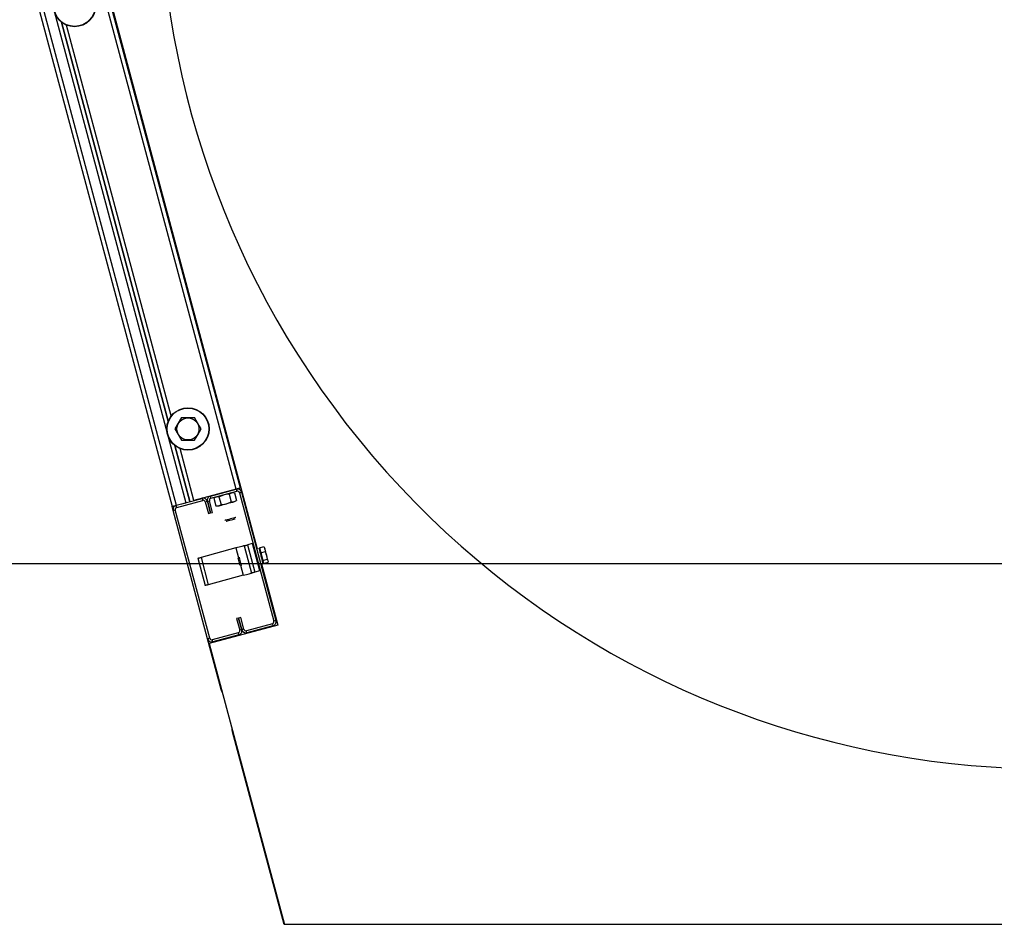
# Model space of a CAD drawing. Extents: x -264222 to -263592, y -1242345 to -1242048.
# Drawn here: x -263873.997 to -263873.342, y -1242088.199 to -1242087.591 of the extents above; entities that cross this region are included whole.
import ezdxf

# ---------------------------------------------------------------- set-up
doc = ezdxf.new("R2010")
doc.units = 0
doc.layers.add('HESCON_OSI_STAVBY_KFA', color=7, linetype='Continuous')
doc.layers.add('KFA_2D_SITUACIA_DSP', color=7, linetype='Continuous')

msp = doc.modelspace()

# ---------------------------------------------------------------- linework, layer by layer
at = {"layer": 'HESCON_OSI_STAVBY_KFA'}
msp.add_line((-263792.65279, -1242087.95724), (-263911.52279, -1242087.95724), dxfattribs=at)
at = {"layer": 'KFA_2D_SITUACIA_DSP'}
for p, q in [((-263873.95837, -1242087.49643), (-263873.83765, -1242087.94696)), ((-263873.85178, -1242087.90698), (-263873.95259, -1242087.53075)), ((-263873.84902, -1242087.90624), (-263873.94983, -1242087.53002)), ((-263873.99571, -1242087.54231), (-263873.8949, -1242087.91854)), ((-263873.99296, -1242087.54157), (-263873.89215, -1242087.9178)), ((-263873.98654, -1242087.53985), (-263873.88573, -1242087.91608)), ((-263873.89748, -1242087.8612), (-263873.96928, -1242087.59325)), ((-263873.96928, -1242087.59325), (-263873.89748, -1242087.8612)), ((-263873.89547, -1242087.85771), (-263873.96579, -1242087.59527)), ((-263873.88864, -1242087.85891), (-263873.89081, -1242087.86266)), ((-263873.88864, -1242087.85891), (-263873.88486, -1242087.85891)), ((-263873.88486, -1242087.85891), (-263873.88097, -1242087.85891)), ((-263873.88097, -1242087.85891), (-263873.87987, -1242087.85891)), ((-263873.87764, -1242087.86276), (-263873.87987, -1242087.85891)), ((-263873.89081, -1242087.86266), (-263873.89303, -1242087.86651)), ((-263873.89303, -1242087.86651), (-263873.89087, -1242087.87026)), ((-263873.87771, -1242087.87036), (-263873.87548, -1242087.86651)), ((-263873.87548, -1242087.86651), (-263873.87764, -1242087.86276)), ((-263873.89087, -1242087.87026), (-263873.88864, -1242087.87411)), ((-263873.87987, -1242087.87411), (-263873.87771, -1242087.87036)), ((-263873.88297, -1242087.91534), (-263873.89306, -1242087.87772)), ((-263873.89306, -1242087.87772), (-263873.88297, -1242087.91534)), ((-263873.88022, -1242087.9146), (-263873.88957, -1242087.87973)), ((-263873.88864, -1242087.87411), (-263873.88486, -1242087.87411)), ((-263873.88486, -1242087.87411), (-263873.88097, -1242087.87411)), ((-263873.88097, -1242087.87411), (-263873.87987, -1242087.87411)), ((-263873.84983, -1242087.90646), (-263873.85025, -1242087.90657)), ((-263873.84949, -1242087.90637), (-263873.84983, -1242087.90646)), ((-263873.84923, -1242087.9063), (-263873.84949, -1242087.90637)), ((-263873.84908, -1242087.90626), (-263873.84923, -1242087.9063)), ((-263873.84902, -1242087.90624), (-263873.84908, -1242087.90626)), ((-263873.85178, -1242087.90698), (-263873.88022, -1242087.9146)), ((-263873.86921, -1242087.91165), (-263873.85178, -1242087.90698)), ((-263873.86884, -1242087.91303), (-263873.86921, -1242087.91165)), ((-263873.86884, -1242087.91303), (-263873.85141, -1242087.90836)), ((-263873.86637, -1242087.91277), (-263873.86686, -1242087.91311)), ((-263873.86494, -1242087.91221), (-263873.86637, -1242087.91277)), ((-263873.86342, -1242087.91218), (-263873.86494, -1242087.91221)), ((-263873.86258, -1242087.91179), (-263873.86342, -1242087.91218)), ((-263873.86342, -1242087.91218), (-263873.86205, -1242087.91729)), ((-263873.85992, -1242087.91085), (-263873.86258, -1242087.91179)), ((-263873.85722, -1242087.91039), (-263873.85992, -1242087.91085)), ((-263873.85653, -1242087.91034), (-263873.85722, -1242087.91039)), ((-263873.85604, -1242087.91), (-263873.85653, -1242087.91034)), ((-263873.85653, -1242087.91034), (-263873.85516, -1242087.91544)), ((-263873.85461, -1242087.90944), (-263873.85604, -1242087.91)), ((-263873.85308, -1242087.90942), (-263873.85461, -1242087.90944)), ((-263873.85308, -1242087.90942), (-263873.85172, -1242087.91452)), ((-263873.85124, -1242087.90684), (-263873.85178, -1242087.90698)), ((-263873.85178, -1242087.90698), (-263873.85141, -1242087.90836)), ((-263873.85072, -1242087.9067), (-263873.85124, -1242087.90684)), ((-263873.85025, -1242087.90657), (-263873.85072, -1242087.9067)), ((-263873.84966, -1242087.90937), (-263873.84828, -1242087.909)), ((-263873.84966, -1242087.90937), (-263873.82655, -1242087.99562)), ((-263873.84828, -1242087.909), (-263873.82517, -1242087.99525)), ((-263873.8949, -1242087.91854), (-263873.89485, -1242087.91852)), ((-263873.89417, -1242087.92129), (-263873.8949, -1242087.91854)), ((-263873.89485, -1242087.91852), (-263873.89469, -1242087.91848)), ((-263873.89469, -1242087.91848), (-263873.89444, -1242087.91841)), ((-263873.89444, -1242087.91841), (-263873.8941, -1242087.91832)), ((-263873.8941, -1242087.91832), (-263873.89368, -1242087.91821)), ((-263873.89368, -1242087.91821), (-263873.8932, -1242087.91808)), ((-263873.8932, -1242087.91808), (-263873.89269, -1242087.91794)), ((-263873.89269, -1242087.91794), (-263873.89215, -1242087.9178)), ((-263873.89215, -1242087.9178), (-263873.87472, -1242087.91313)), ((-263873.89215, -1242087.9178), (-263873.88573, -1242087.91608)), ((-263873.89178, -1242087.91918), (-263873.89215, -1242087.9178)), ((-263873.89178, -1242087.91918), (-263873.87435, -1242087.91451)), ((-263873.87472, -1242087.91313), (-263873.87435, -1242087.91451)), ((-263873.8726, -1242087.91551), (-263873.87123, -1242087.91514)), ((-263873.8726, -1242087.91551), (-263873.87051, -1242087.92331)), ((-263873.87123, -1242087.91514), (-263873.86985, -1242087.91478)), ((-263873.86914, -1242087.92294), (-263873.87123, -1242087.91514)), ((-263873.87123, -1242087.91514), (-263873.86914, -1242087.92294)), ((-263873.86776, -1242087.92258), (-263873.86985, -1242087.91478)), ((-263873.86686, -1242087.91311), (-263873.86549, -1242087.91821)), ((-263873.86549, -1242087.91821), (-263873.86397, -1242087.91819)), ((-263873.86397, -1242087.91819), (-263873.86254, -1242087.91762)), ((-263873.86389, -1242087.91839), (-263873.86394, -1242087.9184)), ((-263873.86355, -1242087.9183), (-263873.86389, -1242087.91839)), ((-263873.86289, -1242087.91812), (-263873.86355, -1242087.9183)), ((-263873.86195, -1242087.91787), (-263873.86289, -1242087.91812)), ((-263873.86254, -1242087.91762), (-263873.86205, -1242087.91729)), ((-263873.86205, -1242087.91729), (-263873.86112, -1242087.91721)), ((-263873.86079, -1242087.91756), (-263873.86195, -1242087.91787)), ((-263873.86112, -1242087.91721), (-263873.85843, -1242087.91672)), ((-263873.85948, -1242087.91721), (-263873.86079, -1242087.91756)), ((-263873.85811, -1242087.91684), (-263873.85948, -1242087.91721)), ((-263873.85843, -1242087.91672), (-263873.85579, -1242087.91574)), ((-263873.85676, -1242087.91648), (-263873.85811, -1242087.91684)), ((-263873.85551, -1242087.91615), (-263873.85676, -1242087.91648)), ((-263873.85579, -1242087.91574), (-263873.85516, -1242087.91544)), ((-263873.85445, -1242087.91586), (-263873.85551, -1242087.91615)), ((-263873.85516, -1242087.91544), (-263873.85364, -1242087.91542)), ((-263873.85365, -1242087.91565), (-263873.85445, -1242087.91586)), ((-263873.85314, -1242087.91551), (-263873.85365, -1242087.91565)), ((-263873.85364, -1242087.91542), (-263873.85221, -1242087.91486)), ((-263873.85297, -1242087.91546), (-263873.85314, -1242087.91551)), ((-263873.85221, -1242087.91486), (-263873.85172, -1242087.91452)), ((-263873.89417, -1242087.92129), (-263873.89279, -1242087.92092)), ((-263873.87105, -1242088.00755), (-263873.89417, -1242087.92129)), ((-263873.86968, -1242088.00718), (-263873.89279, -1242087.92092)), ((-263873.87051, -1242087.92331), (-263873.86914, -1242087.92294)), ((-263873.86914, -1242087.92294), (-263873.86776, -1242087.92258)), ((-263873.85234, -1242087.92607), (-263873.85289, -1242087.92621)), ((-263873.8521, -1242087.926), (-263873.85234, -1242087.92607)), ((-263873.85209, -1242087.926), (-263873.8521, -1242087.926)), ((-263873.85942, -1242087.92796), (-263873.85943, -1242087.92797)), ((-263873.85918, -1242087.9279), (-263873.85942, -1242087.92796)), ((-263873.85863, -1242087.92775), (-263873.85918, -1242087.9279)), ((-263873.85783, -1242087.92754), (-263873.85863, -1242087.92775)), ((-263873.85856, -1242087.92847), (-263873.85855, -1242087.92847)), ((-263873.85855, -1242087.92847), (-263873.8583, -1242087.9284)), ((-263873.8583, -1242087.9284), (-263873.85776, -1242087.92825)), ((-263873.85684, -1242087.92727), (-263873.85783, -1242087.92754)), ((-263873.85776, -1242087.92825), (-263873.85698, -1242087.92805)), ((-263873.85698, -1242087.92805), (-263873.85605, -1242087.9278)), ((-263873.85576, -1242087.92698), (-263873.85684, -1242087.92727)), ((-263873.85605, -1242087.9278), (-263873.85506, -1242087.92753)), ((-263873.85468, -1242087.92669), (-263873.85576, -1242087.92698)), ((-263873.85506, -1242087.92753), (-263873.85414, -1242087.92729)), ((-263873.85369, -1242087.92643), (-263873.85468, -1242087.92669)), ((-263873.85414, -1242087.92729), (-263873.85337, -1242087.92708)), ((-263873.85289, -1242087.92621), (-263873.85369, -1242087.92643)), ((-263873.85337, -1242087.92708), (-263873.85284, -1242087.92694)), ((-263873.85284, -1242087.92694), (-263873.8526, -1242087.92687)), ((-263873.8526, -1242087.92687), (-263873.85259, -1242087.92687)), ((-263873.84895, -1242087.94567), (-263873.8499, -1242087.94592)), ((-263873.84812, -1242087.94544), (-263873.84895, -1242087.94567)), ((-263873.84743, -1242087.94526), (-263873.84812, -1242087.94544)), ((-263873.84692, -1242087.94512), (-263873.84743, -1242087.94526)), ((-263873.84661, -1242087.94504), (-263873.84692, -1242087.94512)), ((-263873.8465, -1242087.94501), (-263873.84661, -1242087.94504)), ((-263873.8465, -1242087.94501), (-263873.84646, -1242087.945)), ((-263873.8465, -1242087.94501), (-263873.84159, -1242087.96336)), ((-263873.84646, -1242087.945), (-263873.84634, -1242087.94497)), ((-263873.84634, -1242087.94497), (-263873.84613, -1242087.94491)), ((-263873.84613, -1242087.94491), (-263873.84586, -1242087.94484)), ((-263873.84586, -1242087.94484), (-263873.84552, -1242087.94475)), ((-263873.84552, -1242087.94475), (-263873.84514, -1242087.94465)), ((-263873.84514, -1242087.94465), (-263873.84473, -1242087.94454)), ((-263873.84473, -1242087.94454), (-263873.8443, -1242087.94442)), ((-263873.841, -1242087.94354), (-263873.8443, -1242087.94442)), ((-263873.8443, -1242087.94442), (-263873.83938, -1242087.96277)), ((-263873.83608, -1242087.96189), (-263873.841, -1242087.94354)), ((-263873.83621, -1242087.94637), (-263873.83326, -1242087.94558)), ((-263873.83326, -1242087.94558), (-263873.83259, -1242087.94714)), ((-263873.85201, -1242087.94649), (-263873.8755, -1242087.95278)), ((-263873.85093, -1242087.9462), (-263873.85201, -1242087.94649)), ((-263873.85201, -1242087.94649), (-263873.85023, -1242087.95312)), ((-263873.8499, -1242087.94592), (-263873.85093, -1242087.9462)), ((-263873.83661, -1242087.94669), (-263873.83657, -1242087.94686)), ((-263873.83657, -1242087.94686), (-263873.83643, -1242087.94736)), ((-263873.83643, -1242087.94736), (-263873.83622, -1242087.94816)), ((-263873.83622, -1242087.94816), (-263873.83594, -1242087.94921)), ((-263873.83621, -1242087.94637), (-263873.83532, -1242087.94966)), ((-263873.83594, -1242087.94921), (-263873.83561, -1242087.95043)), ((-263873.83561, -1242087.95043), (-263873.83526, -1242087.95173)), ((-263873.83532, -1242087.94966), (-263873.83238, -1242087.94887)), ((-263873.83532, -1242087.94966), (-263873.83392, -1242087.9549)), ((-263873.83526, -1242087.95173), (-263873.83491, -1242087.95304)), ((-263873.83277, -1242087.94633), (-263873.83279, -1242087.94627)), ((-263873.83268, -1242087.9467), (-263873.83277, -1242087.94633)), ((-263873.8325, -1242087.94736), (-263873.83268, -1242087.9467)), ((-263873.83259, -1242087.94714), (-263873.83238, -1242087.94887)), ((-263873.83225, -1242087.94828), (-263873.8325, -1242087.94736)), ((-263873.83238, -1242087.94887), (-263873.83145, -1242087.95139)), ((-263873.83195, -1242087.94939), (-263873.83225, -1242087.94828)), ((-263873.83163, -1242087.95059), (-263873.83195, -1242087.94939)), ((-263873.83131, -1242087.9518), (-263873.83163, -1242087.95059)), ((-263873.83145, -1242087.95139), (-263873.83097, -1242087.95411)), ((-263873.831, -1242087.95294), (-263873.83131, -1242087.9518)), ((-263873.8777, -1242087.95337), (-263873.87766, -1242087.95336)), ((-263873.8777, -1242087.95337), (-263873.87278, -1242087.97172)), ((-263873.87766, -1242087.95336), (-263873.87753, -1242087.95333)), ((-263873.87753, -1242087.95333), (-263873.87733, -1242087.95327)), ((-263873.87733, -1242087.95327), (-263873.87706, -1242087.9532)), ((-263873.87706, -1242087.9532), (-263873.87672, -1242087.95311)), ((-263873.87672, -1242087.95311), (-263873.87634, -1242087.95301)), ((-263873.87634, -1242087.95301), (-263873.87593, -1242087.9529)), ((-263873.87593, -1242087.9529), (-263873.8755, -1242087.95278)), ((-263873.8755, -1242087.95278), (-263873.87058, -1242087.97113)), ((-263873.85052, -1242087.9535), (-263873.85055, -1242087.95341)), ((-263873.8505, -1242087.9536), (-263873.85052, -1242087.9535)), ((-263873.85036, -1242087.9541), (-263873.8505, -1242087.9536)), ((-263873.85016, -1242087.95484), (-263873.85036, -1242087.9541)), ((-263873.84993, -1242087.9557), (-263873.85016, -1242087.95484)), ((-263873.8497, -1242087.95656), (-263873.84993, -1242087.9557)), ((-263873.84969, -1242087.9528), (-263873.84972, -1242087.95266)), ((-263873.84951, -1242087.95729), (-263873.8497, -1242087.95656)), ((-263873.84956, -1242087.95325), (-263873.84969, -1242087.9528)), ((-263873.84937, -1242087.95397), (-263873.84956, -1242087.95325)), ((-263873.84938, -1242087.95776), (-263873.84951, -1242087.95729)), ((-263873.84934, -1242087.95792), (-263873.84938, -1242087.95776)), ((-263873.84914, -1242087.95486), (-263873.84937, -1242087.95397)), ((-263873.84888, -1242087.95581), (-263873.84914, -1242087.95486)), ((-263873.84892, -1242087.95802), (-263873.84709, -1242087.96484)), ((-263873.84864, -1242087.95672), (-263873.84888, -1242087.95581)), ((-263873.84844, -1242087.95747), (-263873.84864, -1242087.95672)), ((-263873.8483, -1242087.95797), (-263873.84844, -1242087.95747)), ((-263873.84825, -1242087.95816), (-263873.8483, -1242087.95797)), ((-263873.84825, -1242087.95816), (-263873.84825, -1242087.95816)), ((-263873.83494, -1242087.95706), (-263873.82386, -1242087.99842)), ((-263873.83491, -1242087.95304), (-263873.83458, -1242087.95426)), ((-263873.83458, -1242087.95426), (-263873.8343, -1242087.9553)), ((-263873.8343, -1242087.9553), (-263873.83409, -1242087.9561)), ((-263873.83409, -1242087.9561), (-263873.83395, -1242087.95661)), ((-263873.83395, -1242087.95661), (-263873.83391, -1242087.95678)), ((-263873.83392, -1242087.9549), (-263873.83097, -1242087.95411)), ((-263873.83392, -1242087.9549), (-263873.8334, -1242087.95685)), ((-263873.8334, -1242087.95685), (-263873.83045, -1242087.95606)), ((-263873.83074, -1242087.95391), (-263873.831, -1242087.95294)), ((-263873.83097, -1242087.95411), (-263873.83052, -1242087.95489)), ((-263873.83054, -1242087.95465), (-263873.83074, -1242087.95391)), ((-263873.83042, -1242087.9551), (-263873.83054, -1242087.95465)), ((-263873.83052, -1242087.95489), (-263873.83042, -1242087.95579)), ((-263873.83042, -1242087.95579), (-263873.83045, -1242087.95606)), ((-263873.83039, -1242087.95523), (-263873.83042, -1242087.9551)), ((-263873.84709, -1242087.96484), (-263873.87058, -1242087.97113)), ((-263873.84709, -1242087.96484), (-263873.84602, -1242087.96455)), ((-263873.84602, -1242087.96455), (-263873.84498, -1242087.96427)), ((-263873.84498, -1242087.96427), (-263873.84403, -1242087.96402)), ((-263873.84403, -1242087.96402), (-263873.8432, -1242087.9638)), ((-263873.8432, -1242087.9638), (-263873.84251, -1242087.96361)), ((-263873.84251, -1242087.96361), (-263873.842, -1242087.96348)), ((-263873.842, -1242087.96348), (-263873.84169, -1242087.96339)), ((-263873.84169, -1242087.96339), (-263873.84159, -1242087.96336)), ((-263873.84154, -1242087.96335), (-263873.84159, -1242087.96336)), ((-263873.84142, -1242087.96332), (-263873.84154, -1242087.96335)), ((-263873.84121, -1242087.96326), (-263873.84142, -1242087.96332)), ((-263873.84094, -1242087.96319), (-263873.84121, -1242087.96326)), ((-263873.84061, -1242087.9631), (-263873.84094, -1242087.96319)), ((-263873.84023, -1242087.963), (-263873.84061, -1242087.9631)), ((-263873.83981, -1242087.96289), (-263873.84023, -1242087.963)), ((-263873.83938, -1242087.96277), (-263873.83981, -1242087.96289)), ((-263873.83608, -1242087.96189), (-263873.83938, -1242087.96277)), ((-263873.87274, -1242087.97171), (-263873.87278, -1242087.97172)), ((-263873.87262, -1242087.97168), (-263873.87274, -1242087.97171)), ((-263873.87241, -1242087.97162), (-263873.87262, -1242087.97168)), ((-263873.87214, -1242087.97155), (-263873.87241, -1242087.97162)), ((-263873.87181, -1242087.97146), (-263873.87214, -1242087.97155)), ((-263873.87143, -1242087.97136), (-263873.87181, -1242087.97146)), ((-263873.87101, -1242087.97125), (-263873.87143, -1242087.97136)), ((-263873.87058, -1242087.97113), (-263873.87101, -1242087.97125)), ((-263873.8502, -1242087.9936), (-263873.85158, -1242087.99397)), ((-263873.85158, -1242087.99397), (-263873.84949, -1242088.00177)), ((-263873.84883, -1242087.99323), (-263873.8502, -1242087.9936)), ((-263873.84811, -1242088.0014), (-263873.8502, -1242087.9936)), ((-263873.8502, -1242087.9936), (-263873.84811, -1242088.0014)), ((-263873.84674, -1242088.00103), (-263873.84883, -1242087.99323)), ((-263873.82756, -1242087.99737), (-263873.84499, -1242088.00204)), ((-263873.82756, -1242087.99737), (-263873.82719, -1242087.99874)), ((-263873.82517, -1242087.99525), (-263873.82655, -1242087.99562)), ((-263873.82386, -1242087.99842), (-263873.86992, -1242088.01076)), ((-263873.8505, -1242088.00352), (-263873.86793, -1242088.00819)), ((-263873.8505, -1242088.00352), (-263873.85013, -1242088.00489)), ((-263873.84811, -1242088.0014), (-263873.84949, -1242088.00177)), ((-263873.84674, -1242088.00103), (-263873.84811, -1242088.0014)), ((-263873.84462, -1242088.00342), (-263873.84499, -1242088.00204)), ((-263873.82719, -1242087.99874), (-263873.84462, -1242088.00342)), ((-263873.86968, -1242088.00718), (-263873.87105, -1242088.00755)), ((-263873.86193, -1242088.04159), (-263873.87105, -1242088.00755)), ((-263873.86992, -1242088.01076), (-263873.81937, -1242088.19943)), ((-263873.86756, -1242088.00956), (-263873.86793, -1242088.00819)), ((-263873.85013, -1242088.00489), (-263873.86756, -1242088.00956)), ((-263873.86142, -1242088.04295), (-263873.86193, -1242088.04159)), ((-263873.86118, -1242088.0434), (-263873.86142, -1242088.04295)), ((-263873.85454, -1242088.06862), (-263873.85456, -1242088.0681)), ((-263873.85431, -1242088.07004), (-263873.85454, -1242088.06862)), ((-263873.81964, -1242088.19943), (-263873.85431, -1242088.07004)), ((-263873.81937, -1242088.19943), (-263873.81964, -1242088.19943)), ((-263873.30521, -1242088.19943), (-263873.81937, -1242088.19943))]:
    msp.add_line(p, q, dxfattribs=at)
for centre, radius in [((-263873.96048, -1242087.58204), 0.01425), ((-263873.96048, -1242087.58204), 0.01401), ((-263873.88426, -1242087.86651), 0.01425), ((-263873.88426, -1242087.86651), 0.01401), ((-263873.88426, -1242087.86651), 0.00739)]:
    msp.add_circle(centre, radius, dxfattribs=at)
for centre, radius, start, end in [((-263873.30474, -1242087.49643), 0.5985, 54.56502, 305.43498), ((-263873.86847, -1242087.91441), 0.00285, 105, 195.00001), ((-263873.85104, -1242087.90973), 0.00285, 15.00001, 105), ((-263873.85104, -1242087.90973), 0.00143, 15.00001, 105), ((-263873.89141, -1242087.92055), 0.00285, 105, 195.00001), ((-263873.89141, -1242087.92055), 0.00143, 105, 195.00001), ((-263873.87398, -1242087.91588), 0.00285, 15.00001, 105), ((-263873.87398, -1242087.91588), 0.00142, 15.00001, 105), ((-263873.86847, -1242087.91441), 0.00143, 105, 195.00001), ((-263873.83577, -1242087.94799), 0.000475, 105, 195.00001), ((-263873.83383, -1242087.95523), 0.000475, 195.00001, 285), ((-263873.82792, -1242087.99599), 0.00143, 285, 15.00001), ((-263873.82792, -1242087.99599), 0.00285, 285, 15.00001), ((-263873.85087, -1242088.00214), 0.00143, 285, 15.00001), ((-263873.85087, -1242088.00214), 0.00285, 285, 15.00001), ((-263873.84536, -1242088.00066), 0.00285, 195.00001, 285), ((-263873.84536, -1242088.00066), 0.00143, 195.00001, 285), ((-263873.8683, -1242088.00681), 0.00285, 195.00001, 285), ((-263873.8683, -1242088.00681), 0.00143, 195.00001, 285)]:
    msp.add_arc(centre, radius, start, end, dxfattribs=at)

doc.saveas('drawing.dxf')
